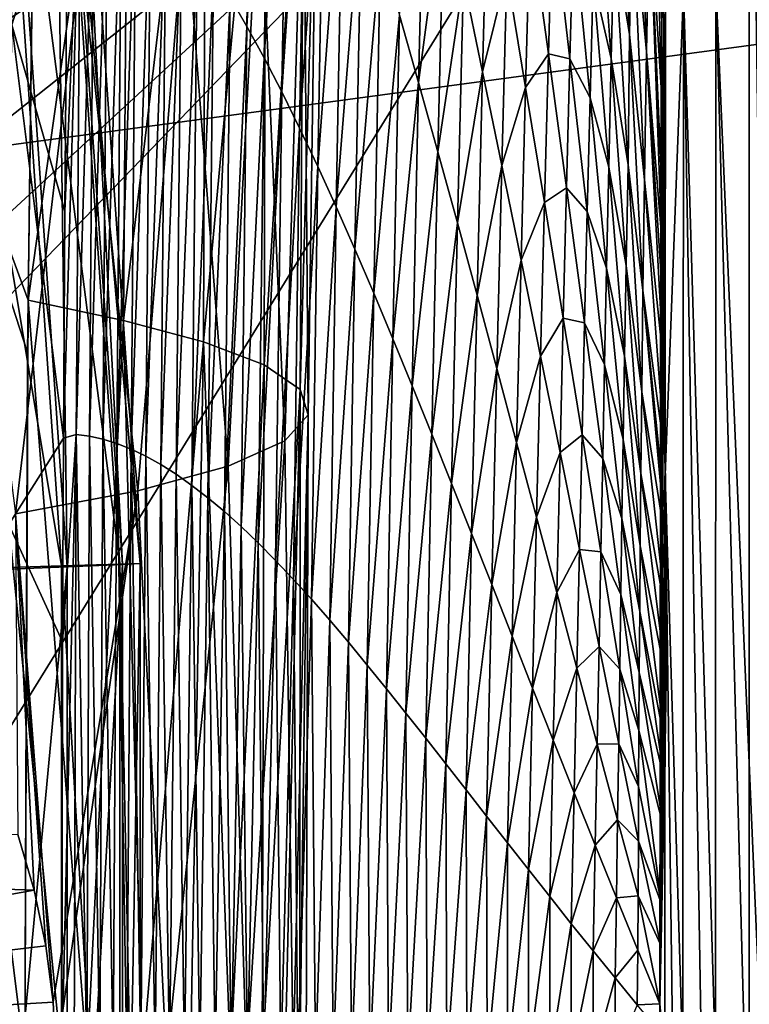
# Model space of a CAD drawing. Header units: metres. Extents: x -150 to 146, y -127 to 82.
# Tile 293 of 382: x 140.33 to 141.45, y 0.08 to 1.6. Entities that reach past the tile are written whole.
import ezdxf

# ---------------------------------------------------------------- set-up
doc = ezdxf.new("R2010")
doc.units = ezdxf.units.M
doc.layers.add('solid_ELLA_AP_WANNE_SW0001', color=7, linetype='CONTINUOUS')

msp = doc.modelspace()

# ---------------------------------------------------------------- linework, layer by layer
at = {"layer": 'solid_ELLA_AP_WANNE_SW0001'}
for points in [[(141.452621, -2.4, -5.394197), (141.452621, 2.4, -5.394197), (135.463776, 1.628124, -5.446461)], [(141.452621, -2.355548, 4.364197), (141.452621, 2.355547, 4.364197), (141.5177, 2.401765, 4.35647)], [(141.517685, -2.401783, 4.356473), (141.452621, -2.355548, 4.364197), (141.5177, 2.401765, 4.35647)], [(141.519226, -2.40019, -5.386111), (141.452621, 2.4, -5.394197), (141.452621, -2.4, -5.394197)], [(141.519226, -2.40019, -5.386111), (141.499161, 2.399744, -5.390154), (141.452621, 2.4, -5.394197)], [(138.599472, 2.263044, 4.389096), (141.452621, 2.355547, 4.364197), (138.691452, 0.896411, 4.388293)], [(141.452621, 2.355547, 4.364197), (141.452621, -2.355548, 4.364197), (138.599472, -2.263044, 4.389096)], [(138.87532, -0.310817, 4.386689), (141.452621, 2.355547, 4.364197), (138.599472, -2.263044, 4.389096)], [(141.452621, 2.355547, 4.364197), (138.806412, 0.608508, 4.38729), (138.691452, 0.896411, 4.388293)], [(141.452621, 2.355547, 4.364197), (138.875336, 0.310675, 4.386689), (138.806412, 0.608508, 4.38729)], [(138.87532, -0.310817, 4.386689), (138.899429, 0, 4.386478), (141.452621, 2.355547, 4.364197)], [(141.452621, 2.355547, 4.364197), (138.899429, 0, 4.386478), (138.875336, 0.310675, 4.386689)], [(140.356415, 2.323162, 12.709506), (140.341156, 1.169164, 12.89241), (140.353683, 2.164414, 12.742077)], [(140.496521, 2.267, 12.455143), (140.341156, 1.169164, 12.89241), (140.356415, 2.323162, 12.709506)], [(140.316391, 1.593348, -51.671574), (140.324677, 2.313059, -51.693081), (140.402496, 1.865564, -55.042713)], [(140.678665, 1.590778, -63.983925), (140.652588, 1.635636, -63.238346), (140.68985, 2.299303, -64.149338)], [(140.678665, 1.590778, -63.983925), (140.68985, 2.299303, -64.149338), (140.716415, 2.229383, -64.900208)], [(140.28688, 2.280157, -12.631428), (140.141434, 2.266366, -13.025157), (140.392761, 0.759747, -12.635125)], [(140.376221, 2.288013, -12.221155), (140.28688, 2.280157, -12.631428), (140.482468, 0.762364, -12.224866)], [(140.28688, 2.280157, -12.631428), (140.392761, 0.759747, -12.635125), (140.482468, 0.762364, -12.224866)], [(140.295822, 2.275026, -10.972157), (140.380737, 2.285422, -11.38331), (140.401459, 0.758037, -10.975845)], [(140.407715, 2.289779, -11.802382), (140.376221, 2.288013, -12.221155), (140.514038, 0.762953, -11.806094)], [(140.376221, 2.288013, -12.221155), (140.482468, 0.762364, -12.224866), (140.514038, 0.762953, -11.806094)], [(140.380737, 2.285422, -11.38331), (140.407715, 2.289779, -11.802382), (140.486862, 0.761501, -11.387016)], [(140.380737, 2.285422, -11.38331), (140.486862, 0.761501, -11.387016), (140.401459, 0.758037, -10.975845)], [(140.407715, 2.289779, -11.802382), (140.514038, 0.762953, -11.806094), (140.486862, 0.761501, -11.387016)], [(140.141434, 2.266366, -13.025157), (140.246674, 0.755152, -13.028832), (140.392761, 0.759747, -12.635125)], [(140.295822, 2.275026, -10.972157), (140.401459, 0.758037, -10.975845), (140.259506, 0.752629, -10.580638)], [(140.488312, 1.137561, 12.619792), (140.341156, 1.169164, 12.89241), (140.496521, 2.267, 12.455143)], [(140.488312, 1.137561, 12.619792), (140.496521, 2.267, 12.455143), (140.615494, 2.205153, 12.174313)], [(140.705231, 1.54214, -64.727768), (140.678665, 1.590778, -63.983925), (140.716415, 2.229383, -64.900208)], [(140.705231, 1.54214, -64.727768), (140.716415, 2.229383, -64.900208), (140.743439, 2.15424, -65.648003)], [(140.611877, 1.104665, 12.317168), (140.488312, 1.137561, 12.619792), (140.615494, 2.205153, 12.174313)], [(140.611877, 1.104665, 12.317168), (140.615494, 2.205153, 12.174313), (140.70752, 2.13848, 11.868542)], [(140.353683, 2.164414, 12.742077), (140.341156, 1.169164, 12.89241), (140.114349, 1.784611, 13.19267)], [(140.732285, 1.489838, -65.469452), (140.705231, 1.54214, -64.727768), (140.743439, 2.15424, -65.648003)], [(140.732285, 1.489838, -65.469452), (140.743439, 2.15424, -65.648003), (140.770905, 2.074117, -66.392181)], [(140.705002, 1.069121, 11.986809), (140.611877, 1.104665, 12.317168), (140.70752, 2.13848, 11.868542)], [(140.705002, 1.069121, 11.986809), (140.70752, 2.13848, 11.868542), (140.766724, 2.067761, 11.541015)], [(140.760864, 1.03141, 11.632723), (140.705002, 1.069121, 11.986809), (140.766724, 2.067761, 11.541015)], [(140.759781, 1.434043, -66.208595), (140.732285, 1.489838, -65.469452), (140.770905, 2.074117, -66.392181)], [(140.759781, 1.434043, -66.208595), (140.770905, 2.074117, -66.392181), (140.798767, 1.989269, -67.132225)], [(140.760864, 1.03141, 11.632723), (140.766724, 2.067761, 11.541015), (140.787643, 1.994106, 11.19649)], [(141.299057, 1.786, -78.360184), (141.30455, 2.065351, -78.436676), (141.317032, 1.496021, -78.761192)], [(141.318466, 1.593928, -78.781319), (141.317032, 1.496021, -78.761192), (141.30455, 2.065351, -78.436676)], [(141.320847, 1.689065, -78.799667), (141.318466, 1.593928, -78.781319), (141.30455, 2.065351, -78.436676)], [(141.272659, 1.784366, -77.816711), (141.277969, 2.021779, -77.888847), (141.294724, 1.551785, -78.301102)], [(141.294724, 1.551785, -78.301102), (141.277969, 2.021779, -77.888847), (141.299057, 1.786, -78.360184)], [(140.787735, 1.374939, -66.944817), (140.759781, 1.434043, -66.208595), (140.798767, 1.989269, -67.132225)], [(140.773254, 0.992215, 11.260885), (140.760864, 1.03141, 11.632723), (140.787643, 1.994106, 11.19649)], [(140.773254, 0.992215, 11.260885), (140.787643, 1.994106, 11.19649), (140.765762, 1.918935, 10.841269)], [(140.787735, 1.374939, -66.944817), (140.798767, 1.989269, -67.132225), (140.827011, 1.899949, -67.867607)], [(141.24472, 1.726073, -77.255066), (141.247925, 1.969936, -77.277107), (141.268372, 1.578173, -77.760094)], [(141.268372, 1.578173, -77.760094), (141.247925, 1.969936, -77.277107), (141.272659, 1.784366, -77.816711)], [(129.853088, 1.936225, 22.918356), (129.853088, 0, 23), (143.680511, 1.86187, 22.924517)], [(140.943283, 1.504124, -70.754051), (140.913773, 1.608153, -70.041359), (140.95369, 1.938561, -70.928085)], [(140.943283, 1.504124, -70.754051), (140.95369, 1.938561, -70.928085), (140.982895, 1.802292, -71.6278)], [(140.737228, 0.952403, 10.879146), (140.765762, 1.918935, 10.841269), (140.698044, 1.843921, 10.482958)], [(140.737228, 0.952403, 10.879146), (140.773254, 0.992215, 11.260885), (140.765762, 1.918935, 10.841269)], [(140.816101, 1.312707, -67.677734), (140.787735, 1.374939, -66.944817), (140.827011, 1.899949, -67.867607)], [(140.816101, 1.312707, -67.677734), (140.827011, 1.899949, -67.867607), (140.855606, 1.806427, -68.597824)], [(140.422302, 1.867069, -55.780109), (140.395645, 0.956284, -55.003155), (140.397659, 1.305892, -55.01482)], [(140.415421, 0.962198, -55.733719), (140.395645, 0.956284, -55.003155), (140.422302, 1.867069, -55.780109)], [(140.422302, 1.867069, -55.780109), (140.397659, 1.305892, -55.01482), (140.402496, 1.865564, -55.042713)], [(140.415421, 0.962198, -55.733719), (140.422302, 1.867069, -55.780109), (140.442673, 1.861368, -56.519947)], [(129.853088, 0, 23), (143.680511, 0, 23), (143.680511, 1.86187, 22.924517)], [(140.316391, 1.593348, -51.671574), (140.402496, 1.865564, -55.042713), (140.397659, 1.305892, -55.01482)], [(140.435745, 0.959372, -56.465561), (140.415421, 0.962198, -55.733719), (140.442673, 1.861368, -56.519947)], [(140.435745, 0.959372, -56.465561), (140.442673, 1.861368, -56.519947), (140.463654, 1.851958, -57.262112)], [(140.456635, 0.954625, -57.198685), (140.435745, 0.959372, -56.465561), (140.463654, 1.851958, -57.262112)], [(140.456635, 0.954625, -57.198685), (140.463654, 1.851958, -57.262112), (140.485245, 1.838755, -58.006275)], [(141.212234, 1.663205, -76.603249), (141.217453, 1.858309, -76.673004), (141.240341, 1.54126, -77.196747)], [(141.240341, 1.54126, -77.196747), (141.217453, 1.858309, -76.673004), (141.24472, 1.726073, -77.255066)], [(140.478104, 0.947911, -57.932919), (140.456635, 0.954625, -57.198685), (140.485245, 1.838755, -58.006275)], [(140.478104, 0.947911, -57.932919), (140.485245, 1.838755, -58.006275), (140.507431, 1.821677, -58.752098)], [(140.649841, 0.912986, 10.49687), (140.698044, 1.843921, 10.482958), (140.583374, 1.770889, 10.130051)], [(140.649841, 0.912986, 10.49687), (140.737228, 0.952403, 10.879146), (140.698044, 1.843921, 10.482958)], [(141.041855, 1.520783, -73.002106), (141.012299, 1.662881, -72.319199), (141.050552, 1.845116, -73.141815)], [(141.041855, 1.520783, -73.002106), (141.050552, 1.845116, -73.141815), (141.079391, 1.672053, -73.804634)], [(140.500137, 0.939183, -58.668079), (140.478104, 0.947911, -57.932919), (140.507431, 1.821677, -58.752098)], [(140.500137, 0.939183, -58.668079), (140.507431, 1.821677, -58.752098), (140.530212, 1.80067, -59.49918)], [(140.844864, 1.247541, -68.406982), (140.816101, 1.312707, -67.677734), (140.855606, 1.806427, -68.597824)], [(140.844864, 1.247541, -68.406982), (140.855606, 1.806427, -68.597824), (140.884537, 1.709041, -69.32251)], [(140.52272, 0.928411, -59.40395), (140.500137, 0.939183, -58.668079), (140.530212, 1.80067, -59.49918)], [(140.52272, 0.928411, -59.40395), (140.530212, 1.80067, -59.49918), (140.553574, 1.775695, -60.247089)], [(140.973068, 1.397314, -71.460266), (140.943283, 1.504124, -70.754051), (140.982895, 1.802292, -71.6278)], [(140.973068, 1.397314, -71.460266), (140.982895, 1.802292, -71.6278), (141.012299, 1.662881, -72.319199)], [(140.114349, 1.784611, 13.19267), (140.336014, 0, 12.953816), (140.152267, 0, 13.252383)], [(140.340469, 1.088036, 12.900646), (140.336014, 0, 12.953816), (140.114349, 1.784611, 13.19267)], [(140.341156, 1.169164, 12.89241), (140.340469, 1.088036, 12.900646), (140.114349, 1.784611, 13.19267)], [(140.545868, 0.915571, -60.140297), (140.52272, 0.928411, -59.40395), (140.553574, 1.775695, -60.247089)], [(140.545868, 0.915571, -60.140297), (140.553574, 1.775695, -60.247089), (140.577499, 1.746713, -60.995392)], [(141.268372, 1.578173, -77.760094), (141.272659, 1.784366, -77.816711), (141.291336, 1.35415, -78.256012)], [(141.291336, 1.35415, -78.256012), (141.272659, 1.784366, -77.816711), (141.294724, 1.551785, -78.301102)], [(141.294724, 1.551785, -78.301102), (141.299057, 1.786, -78.360184), (141.317566, 1.269081, -78.719589)], [(141.316727, 1.375473, -78.738594), (141.317566, 1.269081, -78.719589), (141.299057, 1.786, -78.360184)], [(141.317032, 1.496021, -78.761192), (141.316727, 1.375473, -78.738594), (141.299057, 1.786, -78.360184)], [(141.323441, 0.899244, -78.880684), (141.320847, 1.689065, -78.799667), (141.323837, 1.78172, -78.814964)], [(141.323441, 0.899244, -78.880684), (141.323837, 1.78172, -78.814964), (141.351654, 1.646588, -78.94812)], [(140.51062, 0.875046, 10.124309), (140.583374, 1.770889, 10.130051), (140.422852, 1.701687, 9.791321)], [(140.51062, 0.875046, 10.124309), (140.649841, 0.912986, 10.49687), (140.583374, 1.770889, 10.130051)], [(141.143341, 1.548351, -75.194885), (141.115417, 1.753073, -74.566818), (141.149673, 1.773735, -75.287567)], [(141.143341, 1.548351, -75.194885), (141.149673, 1.773735, -75.287567), (141.176483, 1.540608, -75.888969)], [(141.176483, 1.540608, -75.888969), (141.149673, 1.773735, -75.287567), (141.181961, 1.741941, -75.966179)], [(140.569565, 0.90064, -60.876892), (140.545868, 0.915571, -60.140297), (140.577499, 1.746713, -60.995392)], [(140.569565, 0.90064, -60.876892), (140.577499, 1.746713, -60.995392), (140.60199, 1.713685, -61.743652)], [(141.108292, 1.496724, -74.457146), (141.079391, 1.672053, -73.804634), (141.115417, 1.753073, -74.566818)], [(141.108292, 1.496724, -74.457146), (141.115417, 1.753073, -74.566818), (141.143341, 1.548351, -75.194885)], [(141.176483, 1.540608, -75.888969), (141.181961, 1.741941, -75.966179), (141.20755, 1.480789, -76.538834)], [(141.20755, 1.480789, -76.538834), (141.181961, 1.741941, -75.966179), (141.212234, 1.663205, -76.603249)], [(141.240341, 1.54126, -77.196747), (141.24472, 1.726073, -77.255066), (141.266129, 1.377657, -77.743324)], [(141.266129, 1.377657, -77.743324), (141.24472, 1.726073, -77.255066), (141.268372, 1.578173, -77.760094)], [(140.321823, 0.839643, 9.771756), (140.422852, 1.701687, 9.791321), (140.219833, 1.638033, 9.47513)], [(140.321823, 0.839643, 9.771756), (140.51062, 0.875046, 10.124309), (140.422852, 1.701687, 9.791321)], [(140.593811, 0.883597, -61.613499), (140.569565, 0.90064, -60.876892), (140.60199, 1.713685, -61.743652)], [(140.593811, 0.883597, -61.613499), (140.60199, 1.713685, -61.743652), (140.627029, 1.676633, -62.491444)], [(140.874008, 1.179686, -69.132301), (140.844864, 1.247541, -68.406982), (140.884537, 1.709041, -69.32251)], [(140.874008, 1.179686, -69.132301), (140.884537, 1.709041, -69.32251), (140.913773, 1.608153, -70.041359)], [(141.323441, 0.899244, -78.880684), (141.318466, 1.593928, -78.781319), (141.320847, 1.689065, -78.799667)], [(140.618591, 0.864449, -62.349884), (140.593811, 0.883597, -61.613499), (140.627029, 1.676633, -62.491444)], [(140.618591, 0.864449, -62.349884), (140.627029, 1.676633, -62.491444), (140.652588, 1.635636, -63.238346)], [(141.071548, 1.37645, -73.676369), (141.041855, 1.520783, -73.002106), (141.079391, 1.672053, -73.804634)], [(141.071548, 1.37645, -73.676369), (141.079391, 1.672053, -73.804634), (141.108292, 1.496724, -74.457146)], [(141.003082, 1.288091, -72.159821), (140.973068, 1.397314, -71.460266), (141.012299, 1.662881, -72.319199)], [(141.003082, 1.288091, -72.159821), (141.012299, 1.662881, -72.319199), (141.041855, 1.520783, -73.002106)], [(141.20755, 1.480789, -76.538834), (141.212234, 1.663205, -76.603249), (141.236496, 1.373683, -77.144936)], [(141.236496, 1.373683, -77.144936), (141.212234, 1.663205, -76.603249), (141.240341, 1.54126, -77.196747)], [(141.351654, 1.646588, -78.94812), (141.401367, 1.656278, -79.063271), (141.400711, 0, -79.135231)], [(141.401367, 1.656278, -79.063271), (141.445938, 0, -79.207329), (141.400711, 0, -79.135231)], [(141.401367, 1.656278, -79.063271), (141.473312, 1.66528, -79.170593), (141.472443, 0, -79.24202)], [(141.401367, 1.656278, -79.063271), (141.472443, 0, -79.24202), (141.445938, 0, -79.207329)], [(141.323441, 0.899244, -78.880684), (141.351654, 1.646588, -78.94812), (141.350571, -0.000001, -79.019646)], [(141.351654, 1.646588, -78.94812), (141.379242, 0, -79.092453), (141.350571, -0.000001, -79.019646)], [(141.351654, 1.646588, -78.94812), (141.400711, 0, -79.135231), (141.379242, 0, -79.092453)], [(141.452621, -2.4, -5.394197), (135.463776, 1.628124, -5.446461), (135.701202, 1.410459, -5.444389)], [(140.643906, 0.843241, -63.085823), (140.618591, 0.864449, -62.349884), (140.652588, 1.635636, -63.238346)], [(140.643906, 0.843241, -63.085823), (140.652588, 1.635636, -63.238346), (140.678665, 1.590778, -63.983925)], [(140.903519, 1.109401, -69.85347), (140.874008, 1.179686, -69.132301), (140.913773, 1.608153, -70.041359)], [(140.903519, 1.109401, -69.85347), (140.913773, 1.608153, -70.041359), (140.943283, 1.504124, -70.754051)], [(140.311691, 0.823052, -51.669868), (140.316391, 1.593348, -51.671574), (140.395645, 0.956284, -55.003155)], [(140.316391, 1.593348, -51.671574), (140.397659, 1.305892, -55.01482), (140.395645, 0.956284, -55.003155)], [(141.323441, 0.899244, -78.880684), (141.317032, 1.496021, -78.761192), (141.318466, 1.593928, -78.781319)], [(140.669724, 0.820014, -63.821083), (140.643906, 0.843241, -63.085823), (140.678665, 1.590778, -63.983925)], [(140.669724, 0.820014, -63.821083), (140.678665, 1.590778, -63.983925), (140.705231, 1.54214, -64.727768)], [(141.266129, 1.377657, -77.743324), (141.268372, 1.578173, -77.760094), (141.288818, 1.184036, -78.224312)], [(141.288818, 1.184036, -78.224312), (141.268372, 1.578173, -77.760094), (141.291336, 1.35415, -78.256012)], [(141.137253, 1.319601, -75.099274), (141.108292, 1.496724, -74.457146), (141.143341, 1.548351, -75.194885)], [(141.137253, 1.319601, -75.099274), (141.143341, 1.548351, -75.194885), (141.17128, 1.341829, -75.811371)], [(141.17128, 1.341829, -75.811371), (141.143341, 1.548351, -75.194885), (141.176483, 1.540608, -75.888969)], [(141.291336, 1.35415, -78.256012), (141.294724, 1.551785, -78.301102), (141.320862, 1.07009, -78.690063)], [(141.318863, 1.181557, -78.70491), (141.294724, 1.551785, -78.301102), (141.317566, 1.269081, -78.719589)], [(141.318863, 1.181557, -78.70491), (141.320862, 1.07009, -78.690063), (141.294724, 1.551785, -78.301102)], [(140.69606, 0.794812, -64.555435), (140.669724, 0.820014, -63.821083), (140.705231, 1.54214, -64.727768)], [(140.69606, 0.794812, -64.555435), (140.705231, 1.54214, -64.727768), (140.732285, 1.489838, -65.469452)], [(141.17128, 1.341829, -75.811371), (141.176483, 1.540608, -75.888969), (141.203278, 1.305732, -76.477753)], [(141.203278, 1.305732, -76.477753), (141.176483, 1.540608, -75.888969), (141.20755, 1.480789, -76.538834)], [(141.236496, 1.373683, -77.144936), (141.240341, 1.54126, -77.196747), (141.263214, 1.222314, -77.704948)], [(141.263214, 1.222314, -77.704948), (141.240341, 1.54126, -77.196747), (141.266129, 1.377657, -77.743324)], [(141.033325, 1.176821, -72.85257), (141.003082, 1.288091, -72.159821), (141.041855, 1.520783, -73.002106)], [(141.033325, 1.176821, -72.85257), (141.041855, 1.520783, -73.002106), (141.071548, 1.37645, -73.676369)], [(140.93338, 1.036946, -70.570259), (140.903519, 1.109401, -69.85347), (140.943283, 1.504124, -70.754051)], [(140.93338, 1.036946, -70.570259), (140.943283, 1.504124, -70.754051), (140.973068, 1.397314, -71.460266)], [(140.722885, 0.767694, -65.288658), (140.69606, 0.794812, -64.555435), (140.732285, 1.489838, -65.469452)], [(140.722885, 0.767694, -65.288658), (140.732285, 1.489838, -65.469452), (140.759781, 1.434043, -66.208595)], [(141.101349, 1.230337, -74.341827), (141.071548, 1.37645, -73.676369), (141.108292, 1.496724, -74.457146)], [(141.101349, 1.230337, -74.341827), (141.108292, 1.496724, -74.457146), (141.137253, 1.319601, -75.099274)], [(141.323441, 0.899244, -78.880684), (141.316727, 1.375473, -78.738594), (141.317032, 1.496021, -78.761192)], [(141.203278, 1.305732, -76.477753), (141.20755, 1.480789, -76.538834), (141.233093, 1.217996, -77.097908)], [(141.233093, 1.217996, -77.097908), (141.20755, 1.480789, -76.538834), (141.236496, 1.373683, -77.144936)], [(140.750214, 0.738755, -66.020546), (140.722885, 0.767694, -65.288658), (140.759781, 1.434043, -66.208595)], [(140.750214, 0.738755, -66.020546), (140.759781, 1.434043, -66.208595), (140.787735, 1.374939, -66.944817)], [(141.452621, -2.4, -5.394197), (135.701202, 1.410459, -5.444389), (135.900223, 1.165483, -5.442652)], [(140.963577, 0.962581, -71.28244), (140.93338, 1.036946, -70.570259), (140.973068, 1.397314, -71.460266)], [(140.963577, 0.962581, -71.28244), (140.973068, 1.397314, -71.460266), (141.003082, 1.288091, -72.159821)], [(140.778015, 0.708091, -66.750893), (140.750214, 0.738755, -66.020546), (140.787735, 1.374939, -66.944817)], [(140.778015, 0.708091, -66.750893), (140.787735, 1.374939, -66.944817), (140.816101, 1.312707, -67.677734)], [(141.063766, 1.063874, -73.538399), (141.033325, 1.176821, -72.85257), (141.071548, 1.37645, -73.676369)], [(141.063766, 1.063874, -73.538399), (141.071548, 1.37645, -73.676369), (141.101349, 1.230337, -74.341827)], [(141.233093, 1.217996, -77.097908), (141.236496, 1.373683, -77.144936), (141.260727, 1.082669, -77.672119)], [(141.260727, 1.082669, -77.672119), (141.236496, 1.373683, -77.144936), (141.263214, 1.222314, -77.704948)], [(141.263214, 1.222314, -77.704948), (141.266129, 1.377657, -77.743324), (141.287537, 1.027471, -78.215111)], [(141.287537, 1.027471, -78.215111), (141.266129, 1.377657, -77.743324), (141.288818, 1.184036, -78.224312)], [(141.315247, 0.085024, -78.795097), (141.317566, 1.269081, -78.719589), (141.316727, 1.375473, -78.738594)], [(141.323441, 0.899244, -78.880684), (141.315247, 0.085024, -78.795097), (141.316727, 1.375473, -78.738594)], [(141.288818, 1.184036, -78.224312), (141.291336, 1.35415, -78.256012), (141.323212, 0.925194, -78.678047)], [(141.320862, 1.07009, -78.690063), (141.323212, 0.925194, -78.678047), (141.291336, 1.35415, -78.256012)], [(141.166245, 1.141064, -75.731148), (141.137253, 1.319601, -75.099274), (141.17128, 1.341829, -75.811371)], [(141.166245, 1.141064, -75.731148), (141.17128, 1.341829, -75.811371), (141.199219, 1.13393, -76.416405)], [(141.199219, 1.13393, -76.416405), (141.17128, 1.341829, -75.811371), (141.203278, 1.305732, -76.477753)], [(140.806274, 0.675797, -67.479485), (140.778015, 0.708091, -66.750893), (140.816101, 1.312707, -67.677734)], [(140.806274, 0.675797, -67.479485), (140.816101, 1.312707, -67.677734), (140.844864, 1.247541, -68.406982)], [(141.131256, 1.082843, -74.998421), (141.101349, 1.230337, -74.341827), (141.137253, 1.319601, -75.099274)], [(141.131256, 1.082843, -74.998421), (141.137253, 1.319601, -75.099274), (141.166245, 1.141064, -75.731148)], [(141.199219, 1.13393, -76.416405), (141.203278, 1.305732, -76.477753), (141.230026, 1.069582, -77.054031)], [(141.230026, 1.069582, -77.054031), (141.203278, 1.305732, -76.477753), (141.233093, 1.217996, -77.097908)], [(140.994095, 0.886567, -71.989883), (140.963577, 0.962581, -71.28244), (141.003082, 1.288091, -72.159821)], [(140.994095, 0.886567, -71.989883), (141.003082, 1.288091, -72.159821), (141.033325, 1.176821, -72.85257)], [(141.315247, 0.085024, -78.795097), (141.318863, 1.181557, -78.70491), (141.317566, 1.269081, -78.719589)], [(140.835007, 0.641979, -68.206139), (140.806274, 0.675797, -67.479485), (140.844864, 1.247541, -68.406982)], [(140.835007, 0.641979, -68.206139), (140.844864, 1.247541, -68.406982), (140.874008, 1.179686, -69.132301)], [(141.094391, 0.949616, -74.217171), (141.063766, 1.063874, -73.538399), (141.101349, 1.230337, -74.341827)], [(141.094391, 0.949616, -74.217171), (141.101349, 1.230337, -74.341827), (141.131256, 1.082843, -74.998421)], [(141.230026, 1.069582, -77.054031), (141.233093, 1.217996, -77.097908), (141.258606, 0.954069, -77.643517)], [(141.258606, 0.954069, -77.643517), (141.233093, 1.217996, -77.097908), (141.260727, 1.082669, -77.672119)], [(141.260727, 1.082669, -77.672119), (141.263214, 1.222314, -77.704948), (141.286057, 0.901971, -78.197792)], [(141.286057, 0.901971, -78.197792), (141.263214, 1.222314, -77.704948), (141.287537, 1.027471, -78.215111)], [(141.287537, 1.027471, -78.215111), (141.288818, 1.184036, -78.224312), (141.324936, 0.789734, -78.671677)], [(141.324478, 0.832959, -78.673058), (141.288818, 1.184036, -78.224312), (141.323212, 0.925194, -78.678047)], [(141.324478, 0.832959, -78.673058), (141.324936, 0.789734, -78.671677), (141.288818, 1.184036, -78.224312)], [(140.341156, 1.169164, 12.89241), (140.336014, 0, 12.953816), (140.340469, 1.088036, 12.900646)], [(140.432175, 0, 12.782696), (140.336014, 0, 12.953816), (140.341156, 1.169164, 12.89241)], [(140.432175, 0, 12.782696), (140.341156, 1.169164, 12.89241), (140.488312, 1.137561, 12.619792)], [(140.864182, 0.606767, -68.930702), (140.835007, 0.641979, -68.206139), (140.874008, 1.179686, -69.132301)], [(140.864182, 0.606767, -68.930702), (140.874008, 1.179686, -69.132301), (140.903519, 1.109401, -69.85347)], [(141.024902, 0.809169, -72.692482), (140.994095, 0.886567, -71.989883), (141.033325, 1.176821, -72.85257)], [(141.024902, 0.809169, -72.692482), (141.033325, 1.176821, -72.85257), (141.063766, 1.063874, -73.538399)], [(141.315247, 0.085024, -78.795097), (141.320862, 1.07009, -78.690063), (141.318863, 1.181557, -78.70491)], [(141.452621, -2.4, -5.394197), (135.900223, 1.165483, -5.442652), (136.058701, 0.894208, -5.441269)], [(141.161255, 0.934287, -75.646286), (141.131256, 1.082843, -74.998421), (141.166245, 1.141064, -75.731148)], [(141.161255, 0.934287, -75.646286), (141.166245, 1.141064, -75.731148), (141.195267, 0.961482, -76.35289)], [(141.195267, 0.961482, -76.35289), (141.166245, 1.141064, -75.731148), (141.199219, 1.13393, -76.416405)], [(140.517685, 0, 12.60395), (140.432175, 0, 12.782696), (140.488312, 1.137561, 12.619792)], [(140.517685, 0, 12.60395), (140.488312, 1.137561, 12.619792), (140.611877, 1.104665, 12.317168)], [(141.195267, 0.961482, -76.35289), (141.199219, 1.13393, -76.416405), (141.227127, 0.925079, -77.010132)], [(141.227127, 0.925079, -77.010132), (141.199219, 1.13393, -76.416405), (141.230026, 1.069582, -77.054031)], [(140.893784, 0.570299, -69.653076), (140.864182, 0.606767, -68.930702), (140.903519, 1.109401, -69.85347)], [(140.893784, 0.570299, -69.653076), (140.903519, 1.109401, -69.85347), (140.93338, 1.036946, -70.570259)], [(140.591644, 0, 12.418773), (140.517685, 0, 12.60395), (140.611877, 1.104665, 12.317168)], [(140.65329, 0, 12.228508), (140.591644, 0, 12.418773), (140.611877, 1.104665, 12.317168)], [(140.65329, 0, 12.228508), (140.611877, 1.104665, 12.317168), (140.705002, 1.069121, 11.986809)], [(141.125183, 0.834363, -74.888863), (141.094391, 0.949616, -74.217171), (141.131256, 1.082843, -74.998421)], [(141.125183, 0.834363, -74.888863), (141.131256, 1.082843, -74.998421), (141.161255, 0.934287, -75.646286)], [(141.258606, 0.954069, -77.643517), (141.260727, 1.082669, -77.672119), (141.284912, 0.790583, -78.185043)], [(141.284912, 0.790583, -78.185043), (141.260727, 1.082669, -77.672119), (141.286057, 0.901971, -78.197792)], [(140.701935, 0, 12.035498), (140.65329, 0, 12.228508), (140.705002, 1.069121, 11.986809)], [(140.701935, 0, 12.035498), (140.705002, 1.069121, 11.986809), (140.760864, 1.03141, 11.632723)], [(141.056, 0.730653, -73.390167), (141.024902, 0.809169, -72.692482), (141.063766, 1.063874, -73.538399)], [(141.056, 0.730653, -73.390167), (141.063766, 1.063874, -73.538399), (141.094391, 0.949616, -74.217171)], [(141.227127, 0.925079, -77.010132), (141.230026, 1.069582, -77.054031), (141.256744, 0.832608, -77.617966)], [(141.256744, 0.832608, -77.617966), (141.230026, 1.069582, -77.054031), (141.258606, 0.954069, -77.643517)], [(141.315247, 0.085024, -78.795097), (141.323212, 0.925194, -78.678047), (141.320862, 1.07009, -78.690063)], [(140.923828, 0.532715, -70.373116), (140.893784, 0.570299, -69.653076), (140.93338, 1.036946, -70.570259)], [(140.923828, 0.532715, -70.373116), (140.93338, 1.036946, -70.570259), (140.963577, 0.962581, -71.28244)], [(140.737457, 0, 11.841064), (140.701935, 0, 12.035498), (140.760864, 1.03141, 11.632723)], [(140.760086, 0, 11.644923), (140.737457, 0, 11.841064), (140.760864, 1.03141, 11.632723)], [(140.760086, 0, 11.644923), (140.760864, 1.03141, 11.632723), (140.773254, 0.992215, 11.260885)], [(141.286057, 0.901971, -78.197792), (141.287537, 1.027471, -78.215111), (141.325439, 0.677052, -78.672012)], [(141.325439, 0.677052, -78.672012), (141.287537, 1.027471, -78.215111), (141.324936, 0.789734, -78.671677)], [(140.749817, 0, 11.05064), (140.773254, 0.992215, 11.260885), (140.737228, 0.952403, 10.879146)], [(140.749817, 0, 11.05064), (140.769775, 0, 11.446586), (140.773254, 0.992215, 11.260885)], [(140.769775, 0, 11.446586), (140.760086, 0, 11.644923), (140.773254, 0.992215, 11.260885)], [(140.311691, 0.823052, -51.669868), (140.395645, 0.956284, -55.003155), (140.394409, 0.642428, -54.996063)], [(140.415421, 0.962198, -55.733719), (140.393448, -0.000013, -54.990505), (140.394409, 0.642428, -54.996063)], [(140.41246, -0.00004, -55.692047), (140.393448, -0.000013, -54.990505), (140.415421, 0.962198, -55.733719)], [(140.415421, 0.962198, -55.733719), (140.394409, 0.642428, -54.996063), (140.395645, 0.956284, -55.003155)], [(140.431961, -0.000078, -56.393669), (140.41246, -0.00004, -55.692047), (140.415421, 0.962198, -55.733719)], [(140.431961, -0.000078, -56.393669), (140.415421, 0.962198, -55.733719), (140.435745, 0.959372, -56.465561)], [(140.451965, -0.000113, -57.095371), (140.431961, -0.000078, -56.393669), (140.435745, 0.959372, -56.465561)], [(140.451965, -0.000113, -57.095371), (140.435745, 0.959372, -56.465561), (140.456635, 0.954625, -57.198685)], [(140.954285, 0.494152, -71.090714), (140.923828, 0.532715, -70.373116), (140.963577, 0.962581, -71.28244)], [(140.954285, 0.494152, -71.090714), (140.963577, 0.962581, -71.28244), (140.994095, 0.886567, -71.989883)], [(141.191345, 0.784975, -76.285553), (141.161255, 0.934287, -75.646286), (141.195267, 0.961482, -76.35289)], [(141.191345, 0.784975, -76.285553), (141.195267, 0.961482, -76.35289), (141.224319, 0.781223, -76.964661)], [(141.224319, 0.781223, -76.964661), (141.195267, 0.961482, -76.35289), (141.227127, 0.925079, -77.010132)], [(140.472473, -0.000145, -57.797161), (140.451965, -0.000113, -57.095371), (140.456635, 0.954625, -57.198685)], [(140.472473, -0.000145, -57.797161), (140.456635, 0.954625, -57.198685), (140.478104, 0.947911, -57.932919)], [(140.493469, -0.000175, -58.499031), (140.472473, -0.000145, -57.797161), (140.478104, 0.947911, -57.932919)], [(140.493469, -0.000175, -58.499031), (140.478104, 0.947911, -57.932919), (140.500137, 0.939183, -58.668079)], [(140.677887, 0, 10.661049), (140.737228, 0.952403, 10.879146), (140.649841, 0.912986, 10.49687)], [(140.677887, 0, 10.661049), (140.749817, 0, 11.05064), (140.737228, 0.952403, 10.879146)], [(141.087372, 0.651279, -74.082832), (141.056, 0.730653, -73.390167), (141.094391, 0.949616, -74.217171)], [(141.087372, 0.651279, -74.082832), (141.094391, 0.949616, -74.217171), (141.125183, 0.834363, -74.888863)], [(141.256744, 0.832608, -77.617966), (141.258606, 0.954069, -77.643517), (141.284058, 0.689351, -78.175964)], [(141.284058, 0.689351, -78.175964), (141.258606, 0.954069, -77.643517), (141.284912, 0.790583, -78.185043)], [(140.514954, -0.000201, -59.200981), (140.493469, -0.000175, -58.499031), (140.500137, 0.939183, -58.668079)], [(140.514954, -0.000201, -59.200981), (140.500137, 0.939183, -58.668079), (140.52272, 0.928411, -59.40395)], [(140.536942, -0.000225, -59.903015), (140.514954, -0.000201, -59.200981), (140.52272, 0.928411, -59.40395)], [(140.536942, -0.000225, -59.903015), (140.52272, 0.928411, -59.40395), (140.545868, 0.915571, -60.140297)], [(141.156143, 0.718363, -75.553589), (141.125183, 0.834363, -74.888863), (141.161255, 0.934287, -75.646286)], [(141.156143, 0.718363, -75.553589), (141.161255, 0.934287, -75.646286), (141.191345, 0.784975, -76.285553)], [(140.55455, 0, 10.282614), (140.649841, 0.912986, 10.49687), (140.51062, 0.875046, 10.124309)], [(140.559418, -0.000245, -60.605129), (140.536942, -0.000225, -59.903015), (140.545868, 0.915571, -60.140297)], [(140.559418, -0.000245, -60.605129), (140.545868, 0.915571, -60.140297), (140.569565, 0.90064, -60.876892)], [(140.55455, 0, 10.282614), (140.677887, 0, 10.661049), (140.649841, 0.912986, 10.49687)], [(141.224319, 0.781223, -76.964661), (141.227127, 0.925079, -77.010132), (141.255035, 0.715665, -77.592712)], [(141.255035, 0.715665, -77.592712), (141.227127, 0.925079, -77.010132), (141.256744, 0.832608, -77.617966)], [(141.315247, 0.085024, -78.795097), (141.324478, 0.832959, -78.673058), (141.323212, 0.925194, -78.678047)], [(140.582397, -0.000262, -61.307323), (140.559418, -0.000245, -60.605129), (140.569565, 0.90064, -60.876892)], [(140.582397, -0.000262, -61.307323), (140.569565, 0.90064, -60.876892), (140.593811, 0.883597, -61.613499)], [(141.284912, 0.790583, -78.185043), (141.286057, 0.901971, -78.197792), (141.324829, 0.583202, -78.678078)], [(141.324829, 0.583202, -78.678078), (141.286057, 0.901971, -78.197792), (141.325439, 0.677052, -78.672012)], [(141.323441, 0.899244, -78.880684), (141.322769, -0.000001, -78.902542), (141.315247, 0.085024, -78.795097)], [(141.323441, 0.899244, -78.880684), (141.335114, -0.000001, -78.965668), (141.322769, -0.000001, -78.902542)], [(141.323441, 0.899244, -78.880684), (141.350571, -0.000001, -79.019646), (141.335114, -0.000001, -78.965668)], [(141.452621, -2.4, -5.394197), (136.058701, 0.894208, -5.441269), (136.173691, 0.606725, -5.440266)], [(140.605881, -0.000276, -62.009598), (140.582397, -0.000262, -61.307323), (140.593811, 0.883597, -61.613499)], [(140.605881, -0.000276, -62.009598), (140.593811, 0.883597, -61.613499), (140.618591, 0.864449, -62.349884)], [(140.985153, 0.454751, -71.805794), (140.954285, 0.494152, -71.090714), (140.994095, 0.886567, -71.989883)], [(140.985153, 0.454751, -71.805794), (140.994095, 0.886567, -71.989883), (141.024902, 0.809169, -72.692482)], [(140.379684, 0.087142, 9.91786), (140.51062, 0.875046, 10.124309), (140.321823, 0.839643, 9.771756)], [(140.379684, 0.087142, 9.91786), (140.384033, 0, 9.927073), (140.51062, 0.875046, 10.124309)], [(140.384033, 0, 9.927073), (140.55455, 0, 10.282614), (140.51062, 0.875046, 10.124309)], [(140.629852, -0.000286, -62.711952), (140.605881, -0.000276, -62.009598), (140.618591, 0.864449, -62.349884)], [(140.629852, -0.000286, -62.711952), (140.618591, 0.864449, -62.349884), (140.643906, 0.843241, -63.085823)], [(140.368546, 0.173892, 9.897163), (140.379684, 0.087142, 9.91786), (140.321823, 0.839643, 9.771756)], [(140.350555, 0.260105, 9.864645), (140.368546, 0.173892, 9.897163), (140.321823, 0.839643, 9.771756)], [(140.325439, 0.345645, 9.81909), (140.350555, 0.260105, 9.864645), (140.321823, 0.839643, 9.771756)], [(140.654312, -0.000303, -63.414471), (140.629852, -0.000286, -62.711952), (140.643906, 0.843241, -63.085823)], [(140.654312, -0.000303, -63.414471), (140.643906, 0.843241, -63.085823), (140.669724, 0.820014, -63.821083)], [(141.119019, 0.57127, -74.770477), (141.087372, 0.651279, -74.082832), (141.125183, 0.834363, -74.888863)], [(141.119019, 0.57127, -74.770477), (141.125183, 0.834363, -74.888863), (141.156143, 0.718363, -75.553589)], [(140.310562, -0.000013, -51.688148), (140.311691, 0.823052, -51.669868), (140.393448, -0.000013, -54.990505)], [(140.311691, 0.823052, -51.669868), (140.394409, 0.642428, -54.996063), (140.393448, -0.000013, -54.990505)], [(140.679291, -0.000353, -64.117386), (140.654312, -0.000303, -63.414471), (140.669724, 0.820014, -63.821083)], [(140.679291, -0.000353, -64.117386), (140.669724, 0.820014, -63.821083), (140.69606, 0.794812, -64.555435)], [(141.255035, 0.715665, -77.592712), (141.256744, 0.832608, -77.617966), (141.283432, 0.595081, -78.169876)], [(141.283432, 0.595081, -78.169876), (141.256744, 0.832608, -77.617966), (141.284058, 0.689351, -78.175964)], [(141.315247, 0.085024, -78.795097), (141.324936, 0.789734, -78.671677), (141.324478, 0.832959, -78.673058)], [(141.016418, 0.414653, -72.518311), (140.985153, 0.454751, -71.805794), (141.024902, 0.809169, -72.692482)], [(141.016418, 0.414653, -72.518311), (141.024902, 0.809169, -72.692482), (141.056, 0.730653, -73.390167)], [(140.704788, -0.000422, -64.820602), (140.679291, -0.000353, -64.117386), (140.69606, 0.794812, -64.555435)], [(140.704788, -0.000422, -64.820602), (140.69606, 0.794812, -64.555435), (140.722885, 0.767694, -65.288658)], [(141.284058, 0.689351, -78.175964), (141.284912, 0.790583, -78.185043), (141.323273, 0.484179, -78.689949)], [(141.323273, 0.484179, -78.689949), (141.284912, 0.790583, -78.185043), (141.324829, 0.583202, -78.678078)], [(141.315247, 0.085024, -78.795097), (141.325439, 0.677052, -78.672012), (141.324936, 0.789734, -78.671677)], [(141.187271, 0.601858, -76.211464), (141.156143, 0.718363, -75.553589), (141.191345, 0.784975, -76.285553)], [(141.187271, 0.601858, -76.211464), (141.191345, 0.784975, -76.285553), (141.221497, 0.635218, -76.916351)], [(141.221497, 0.635218, -76.916351), (141.191345, 0.784975, -76.285553), (141.224319, 0.781223, -76.964661)], [(141.221497, 0.635218, -76.916351), (141.224319, 0.781223, -76.964661), (141.253372, 0.600614, -77.566635)], [(141.253372, 0.600614, -77.566635), (141.224319, 0.781223, -76.964661), (141.255035, 0.715665, -77.592712)], [(140.392761, 0.759747, -12.635125), (140.246674, 0.755152, -13.028832), (140.392593, -0.76435, -12.635119)], [(140.392761, 0.759747, -12.635125), (140.392593, -0.76435, -12.635119), (140.4823, -0.766983, -12.22486)], [(140.482468, 0.762364, -12.224866), (140.392761, 0.759747, -12.635125), (140.4823, -0.766983, -12.22486)], [(140.486862, 0.761501, -11.387016), (140.486694, -0.766114, -11.387011), (140.401291, -0.76263, -10.97584)], [(140.401459, 0.758037, -10.975845), (140.486862, 0.761501, -11.387016), (140.401291, -0.76263, -10.97584)], [(140.482468, 0.762364, -12.224866), (140.4823, -0.766983, -12.22486), (140.51387, -0.767575, -11.806088)], [(140.514038, 0.762953, -11.806094), (140.482468, 0.762364, -12.224866), (140.51387, -0.767575, -11.806088)], [(140.514038, 0.762953, -11.806094), (140.51387, -0.767575, -11.806088), (140.486694, -0.766114, -11.387011)], [(140.486862, 0.761501, -11.387016), (140.514038, 0.762953, -11.806094), (140.486694, -0.766114, -11.387011)], [(140.730774, -0.000496, -65.524025), (140.704788, -0.000422, -64.820602), (140.722885, 0.767694, -65.288658)], [(140.730774, -0.000496, -65.524025), (140.722885, 0.767694, -65.288658), (140.750214, 0.738755, -66.020546)], [(140.246674, 0.755152, -13.028832), (140.246506, -0.759727, -13.028827), (140.392593, -0.76435, -12.635119)], [(140.401459, 0.758037, -10.975845), (140.401291, -0.76263, -10.97584), (140.259354, -0.757189, -10.580632)], [(140.259506, 0.752629, -10.580638), (140.401459, 0.758037, -10.975845), (140.259354, -0.757189, -10.580632)], [(140.757263, -0.000562, -66.227531), (140.730774, -0.000496, -65.524025), (140.750214, 0.738755, -66.020546)], [(140.757263, -0.000562, -66.227531), (140.750214, 0.738755, -66.020546), (140.778015, 0.708091, -66.750893)], [(141.04808, 0.373998, -73.228226), (141.016418, 0.414653, -72.518311), (141.056, 0.730653, -73.390167)], [(141.04808, 0.373998, -73.228226), (141.056, 0.730653, -73.390167), (141.087372, 0.651279, -74.082832)], [(141.150909, 0.490797, -75.453194), (141.119019, 0.57127, -74.770477), (141.156143, 0.718363, -75.553589)], [(141.150909, 0.490797, -75.453194), (141.156143, 0.718363, -75.553589), (141.187271, 0.601858, -76.211464)], [(141.253372, 0.600614, -77.566635), (141.255035, 0.715665, -77.592712), (141.282898, 0.505894, -78.164497)], [(141.282898, 0.505894, -78.164497), (141.255035, 0.715665, -77.592712), (141.283432, 0.595081, -78.169876)], [(140.784241, -0.000609, -66.931023), (140.757263, -0.000562, -66.227531), (140.778015, 0.708091, -66.750893)], [(140.784241, -0.000609, -66.931023), (140.778015, 0.708091, -66.750893), (140.806274, 0.675797, -67.479485)], [(141.283432, 0.595081, -78.169876), (141.284058, 0.689351, -78.175964), (141.322083, 0.427863, -78.69899)], [(141.323273, 0.484179, -78.689949), (141.322083, 0.427863, -78.69899), (141.284058, 0.689351, -78.175964)], [(140.811722, -0.000626, -67.634384), (140.784241, -0.000609, -66.931023), (140.806274, 0.675797, -67.479485)], [(140.811722, -0.000626, -67.634384), (140.806274, 0.675797, -67.479485), (140.835007, 0.641979, -68.206139)], [(141.315247, 0.085024, -78.795097), (141.324829, 0.583202, -78.678078), (141.325439, 0.677052, -78.672012)], [(140.839676, -0.000609, -68.337509), (140.811722, -0.000626, -67.634384), (140.835007, 0.641979, -68.206139)], [(140.839676, -0.000609, -68.337509), (140.835007, 0.641979, -68.206139), (140.864182, 0.606767, -68.930702)], [(141.080139, 0.332926, -73.935478), (141.04808, 0.373998, -73.228226), (141.087372, 0.651279, -74.082832)], [(141.080139, 0.332926, -73.935478), (141.087372, 0.651279, -74.082832), (141.119019, 0.57127, -74.770477)], [(141.218536, 0.485092, -76.862625), (141.187271, 0.601858, -76.211464), (141.221497, 0.635218, -76.916351)], [(141.218536, 0.485092, -76.862625), (141.221497, 0.635218, -76.916351), (141.251724, 0.485277, -77.538887)], [(141.251724, 0.485277, -77.538887), (141.221497, 0.635218, -76.916351), (141.253372, 0.600614, -77.566635)], [(141.452621, -2.4, -5.394197), (136.173691, 0.606725, -5.440266), (136.242599, 0.30963, -5.439664)], [(140.868118, -0.000551, -69.040276), (140.839676, -0.000609, -68.337509), (140.864182, 0.606767, -68.930702)], [(140.868118, -0.000551, -69.040276), (140.864182, 0.606767, -68.930702), (140.893784, 0.570299, -69.653076)], [(141.183075, 0.41003, -76.131081), (141.150909, 0.490797, -75.453194), (141.187271, 0.601858, -76.211464)], [(141.183075, 0.41003, -76.131081), (141.187271, 0.601858, -76.211464), (141.218536, 0.485092, -76.862625)], [(141.251724, 0.485277, -77.538887), (141.253372, 0.600614, -77.566635), (141.28244, 0.419804, -78.159172)], [(141.28244, 0.419804, -78.159172), (141.253372, 0.600614, -77.566635), (141.282898, 0.505894, -78.164497)], [(141.282898, 0.505894, -78.164497), (141.283432, 0.595081, -78.169876), (141.32048, 0.359075, -78.712204)], [(141.32048, 0.359075, -78.712204), (141.283432, 0.595081, -78.169876), (141.322083, 0.427863, -78.69899)], [(141.315247, 0.085024, -78.795097), (141.323273, 0.484179, -78.689949), (141.324829, 0.583202, -78.678078)], [(140.897049, -0.000451, -69.742584), (140.868118, -0.000551, -69.040276), (140.893784, 0.570299, -69.653076)], [(140.897049, -0.000451, -69.742584), (140.893784, 0.570299, -69.653076), (140.923828, 0.532715, -70.373116)], [(141.112579, 0.291552, -74.640076), (141.080139, 0.332926, -73.935478), (141.119019, 0.57127, -74.770477)], [(141.112579, 0.291552, -74.640076), (141.119019, 0.57127, -74.770477), (141.150909, 0.490797, -75.453194)], [(140.926437, -0.000311, -70.444321), (140.897049, -0.000451, -69.742584), (140.923828, 0.532715, -70.373116)], [(140.926437, -0.000311, -70.444321), (140.923828, 0.532715, -70.373116), (140.954285, 0.494152, -71.090714)], [(141.28244, 0.419804, -78.159172), (141.282898, 0.505894, -78.164497), (141.317581, 0.238088, -78.741653)], [(141.317581, 0.238088, -78.741653), (141.282898, 0.505894, -78.164497), (141.32048, 0.359075, -78.712204)], [(140.956284, -0.000135, -71.145401), (140.926437, -0.000311, -70.444321), (140.954285, 0.494152, -71.090714)], [(140.956284, -0.000135, -71.145401), (140.954285, 0.494152, -71.090714), (140.985153, 0.454751, -71.805794)], [(141.145386, 0.249965, -75.342072), (141.112579, 0.291552, -74.640076), (141.150909, 0.490797, -75.453194)], [(141.145386, 0.249965, -75.342072), (141.150909, 0.490797, -75.453194), (141.183075, 0.41003, -76.131081)], [(141.215469, 0.329139, -76.804214), (141.183075, 0.41003, -76.131081), (141.218536, 0.485092, -76.862625)], [(141.215469, 0.329139, -76.804214), (141.218536, 0.485092, -76.862625), (141.249954, 0.368258, -77.507233)], [(141.249954, 0.368258, -77.507233), (141.218536, 0.485092, -76.862625), (141.251724, 0.485277, -77.538887)], [(141.249954, 0.368258, -77.507233), (141.251724, 0.485277, -77.538887), (141.282013, 0.335249, -78.153473)], [(141.282013, 0.335249, -78.153473), (141.251724, 0.485277, -77.538887), (141.28244, 0.419804, -78.159172)], [(141.315247, 0.085024, -78.795097), (141.322083, 0.427863, -78.69899), (141.323273, 0.484179, -78.689949)], [(140.986618, 0.000049, -71.846062), (140.956284, -0.000135, -71.145401), (140.985153, 0.454751, -71.805794)], [(140.986618, 0.000049, -71.846062), (140.985153, 0.454751, -71.805794), (141.016418, 0.414653, -72.518311)], [(141.315247, 0.085024, -78.795097), (141.32048, 0.359075, -78.712204), (141.322083, 0.427863, -78.69899)], [(141.017426, 0.000226, -72.546387), (140.986618, 0.000049, -71.846062), (141.016418, 0.414653, -72.518311)], [(141.017426, 0.000226, -72.546387), (141.016418, 0.414653, -72.518311), (141.04808, 0.373998, -73.228226)], [(141.178589, 0.208252, -76.041519), (141.145386, 0.249965, -75.342072), (141.183075, 0.41003, -76.131081)], [(141.178589, 0.208252, -76.041519), (141.183075, 0.41003, -76.131081), (141.215469, 0.329139, -76.804214)], [(141.282013, 0.335249, -78.153473), (141.28244, 0.419804, -78.159172), (141.317581, 0.238088, -78.741653)], [(141.048706, 0.00039, -73.246384), (141.017426, 0.000226, -72.546387), (141.04808, 0.373998, -73.228226)], [(141.048706, 0.00039, -73.246384), (141.04808, 0.373998, -73.228226), (141.080139, 0.332926, -73.935478)], [(141.248123, 0.248248, -77.472748), (141.215469, 0.329139, -76.804214), (141.249954, 0.368258, -77.507233)], [(141.248123, 0.248248, -77.472748), (141.249954, 0.368258, -77.507233), (141.281525, 0.251415, -78.145576)], [(141.281525, 0.251415, -78.145576), (141.249954, 0.368258, -77.507233), (141.282013, 0.335249, -78.153473)], [(141.315247, 0.085024, -78.795097), (141.317581, 0.238088, -78.741653), (141.32048, 0.359075, -78.712204)], [(138.875336, 0.310675, 4.386689), (140.350555, 0.260105, 9.864645), (140.325439, 0.345645, 9.81909)], [(141.281525, 0.251415, -78.145576), (141.282013, 0.335249, -78.153473), (141.316299, 0.176181, -78.760712)], [(141.316299, 0.176181, -78.760712), (141.282013, 0.335249, -78.153473), (141.317581, 0.238088, -78.741653)], [(141.08046, 0.000532, -73.946068), (141.048706, 0.00039, -73.246384), (141.080139, 0.332926, -73.935478)], [(141.08046, 0.000532, -73.946068), (141.080139, 0.332926, -73.935478), (141.112579, 0.291552, -74.640076)], [(141.212158, 0.166503, -76.738472), (141.178589, 0.208252, -76.041519), (141.215469, 0.329139, -76.804214)], [(141.212158, 0.166503, -76.738472), (141.215469, 0.329139, -76.804214), (141.248123, 0.248248, -77.472748)], [(141.452621, -2.4, -5.394197), (136.242599, 0.30963, -5.439664), (136.266586, 0, -5.439455)], [(138.875336, 0.310675, 4.386689), (138.899429, 0, 4.386478), (140.350555, 0.260105, 9.864645)], [(141.112701, 0.000644, -74.645432), (141.08046, 0.000532, -73.946068), (141.112579, 0.291552, -74.640076)], [(141.112701, 0.000644, -74.645432), (141.112579, 0.291552, -74.640076), (141.145386, 0.249965, -75.342072)], [(138.899429, 0, 4.386478), (140.368546, 0.173892, 9.897163), (140.350555, 0.260105, 9.864645)], [(141.145416, 0.00072, -75.344482), (141.112701, 0.000644, -74.645432), (141.145386, 0.249965, -75.342072)], [(141.145416, 0.00072, -75.344482), (141.145386, 0.249965, -75.342072), (141.178589, 0.208252, -76.041519)], [(141.246094, 0.124777, -77.433006), (141.212158, 0.166503, -76.738472), (141.248123, 0.248248, -77.472748)], [(141.246094, 0.124777, -77.433006), (141.248123, 0.248248, -77.472748), (141.281021, 0.167387, -78.136894)], [(141.281021, 0.167387, -78.136894), (141.248123, 0.248248, -77.472748), (141.281525, 0.251415, -78.145576)], [(141.281021, 0.167387, -78.136894), (141.281525, 0.251415, -78.145576), (141.315247, 0.085024, -78.795097)], [(141.316299, 0.176181, -78.760712), (141.315247, 0.085024, -78.795097), (141.281525, 0.251415, -78.145576)], [(141.315247, 0.085024, -78.795097), (141.316299, 0.176181, -78.760712), (141.317581, 0.238088, -78.741653)], [(141.178604, 0.000751, -76.043243), (141.145416, 0.00072, -75.344482), (141.178589, 0.208252, -76.041519)], [(141.178604, 0.000751, -76.043243), (141.178589, 0.208252, -76.041519), (141.212158, 0.166503, -76.738472)], [(138.899429, 0, 4.386478), (140.379684, 0.087142, 9.91786), (140.368546, 0.173892, 9.897163)], [(141.280411, 0.083082, -78.125244), (141.246094, 0.124777, -77.433006), (141.281021, 0.167387, -78.136894)], [(141.280411, 0.083082, -78.125244), (141.281021, 0.167387, -78.136894), (141.315247, 0.085024, -78.795097)], [(141.212265, 0.00073, -76.741707), (141.178604, 0.000751, -76.043243), (141.212158, 0.166503, -76.738472)], [(141.212265, 0.00073, -76.741707), (141.212158, 0.166503, -76.738472), (141.246094, 0.124777, -77.433006)], [(141.246414, 0.00065, -77.439888), (141.212265, 0.00073, -76.741707), (141.246094, 0.124777, -77.433006)], [(141.246414, 0.00065, -77.439888), (141.246094, 0.124777, -77.433006), (141.280411, 0.083082, -78.125244)], [(138.899429, 0, 4.386478), (140.384033, 0, 9.927073), (140.379684, 0.087142, 9.91786)], [(141.315384, 0.041248, -78.814751), (141.280411, 0.083082, -78.125244), (141.315247, 0.085024, -78.795097)], [(141.322769, -0.000001, -78.902542), (141.315384, 0.041248, -78.814751), (141.315247, 0.085024, -78.795097)]]:
    msp.add_3dface(points, dxfattribs=at)

doc.saveas('drawing.dxf')
